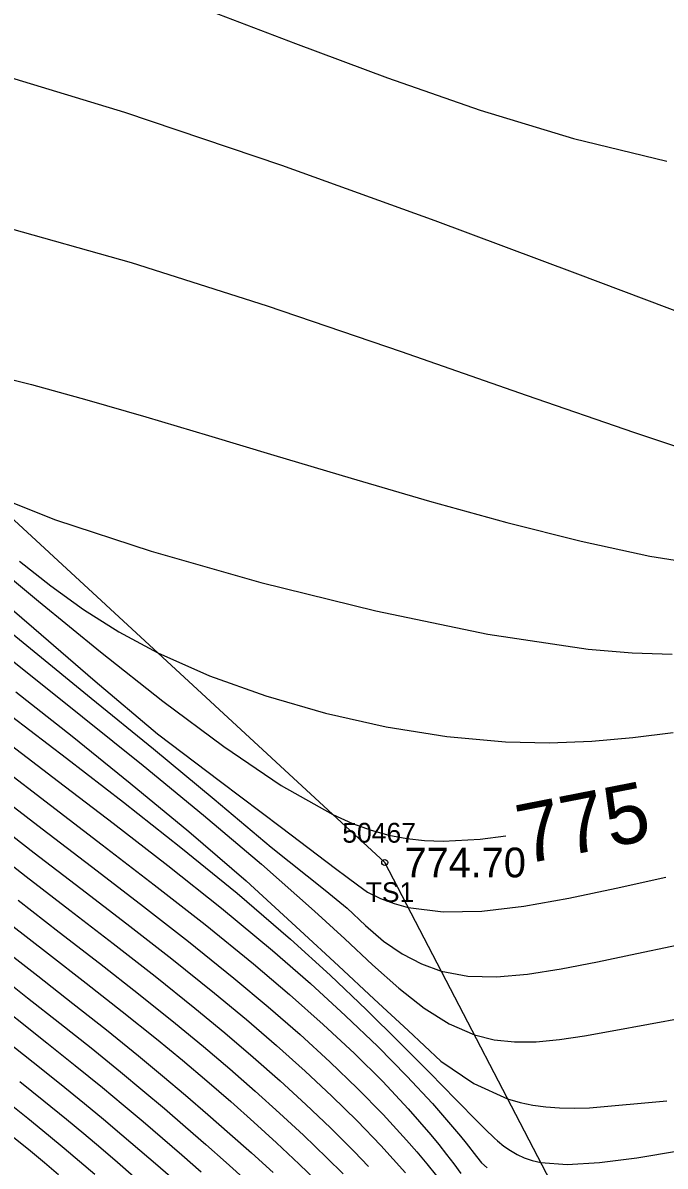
# Model space of a CAD drawing. Extents: x 1378535 to 1380697, y 997729 to 1000024.
# Drawn here: x 1379418.1 to 1379450.5, y 999237.7 to 999295.4 of the extents above; entities that cross this region are included whole.
import ezdxf

# ---------------------------------------------------------------- set-up
doc = ezdxf.new("R2010")
doc.units = 0
for name, color, linetype in [('RD_DTM_BkLn2', 7, 'Continuous'), ('RD_DTM_BkLn_txCode', 7, 'Continuous'), ('RD_DTM_Major1', 7, 'Continuous'), ('RD_DTM_Major1_Lbl', 7, 'Continuous'), ('RD_DTM_Minor1', 7, 'Continuous'), ('RD_EX_TX_Misc_ELEV', 7, 'Continuous'), ('RD_SMD_Locator', 7, 'Continuous')]:
    doc.layers.add(name, color=color, linetype=linetype)

msp = doc.modelspace()

# ---------------------------------------------------------------- linework, layer by layer
at = {"layer": 'RD_DTM_BkLn2'}
msp.add_lwpolyline([(1379494.504, 999194.125), (1379456.694, 999214.003), (1379436.374, 999253.04), (1379388.122, 999297.569), (1379349.799, 999331.884), (1379305.784, 999362.026), (1379275.226, 999386.673), (1379224.721, 999421.459), (1379183.395, 999457.982)], dxfattribs=at)
at = {"layer": 'RD_DTM_Major1'}
for points in [[(1379405.462, 999295.519), (1379408.671, 999294.941), (1379415.568, 999293.24), (1379423.221, 999290.92), (1379431.156, 999288.237), (1379438.9, 999285.447), (1379445.979, 999282.807), (1379451.919, 999280.573)], [(1379415.911, 999268.694), (1379418.884, 999266.229), (1379422.005, 999263.679), (1379425.162, 999261.185), (1379428.247, 999258.889), (1379431.147, 999256.933), (1379433.754, 999255.458), (1379434.744, 999255.011), (1379435.682, 999254.665), (1379436.59, 999254.413), (1379437.486, 999254.244), (1379438.392, 999254.15), (1379439.327, 999254.121), (1379441.196, 999254.215), (1379442.494, 999254.379)], [(1379417.518, 999260.429), (1379420.297, 999258.303), (1379423.179, 999256.082), (1379426.08, 999253.798), (1379428.918, 999251.485), (1379431.612, 999249.176), (1379433.613, 999247.358), (1379435.459, 999245.602), (1379437.141, 999243.943), (1379438.648, 999242.418), (1379439.972, 999241.066), (1379441.102, 999239.922), (1379441.275, 999239.749), (1379441.444, 999239.584), (1379441.608, 999239.425), (1379441.768, 999239.274), (1379441.925, 999239.13), (1379442.08, 999238.993), (1379442.402, 999238.726), (1379442.727, 999238.491), (1379443.065, 999238.289), (1379443.426, 999238.121), (1379443.821, 999237.987), (1379444.261, 999237.889), (1379445.59, 999237.794), (1379447.221, 999237.887), (1379449.111, 999238.13), (1379451.22, 999238.487)], [(1379416.045, 999254.041), (1379418.255, 999252.331), (1379420.471, 999250.629), (1379422.657, 999248.945), (1379424.774, 999247.293), (1379426.786, 999245.684), (1379428.3, 999244.435), (1379429.731, 999243.214), (1379431.09, 999242.013), (1379432.386, 999240.823), (1379433.627, 999239.637), (1379434.823, 999238.447), (1379435.553, 999237.695)], [(1379427.093, 999237.408), (1379426.125, 999238.257), (1379425.154, 999239.1), (1379424.17, 999239.944), (1379423.161, 999240.796), (1379422.114, 999241.663), (1379420.739, 999242.775), (1379419.293, 999243.926), (1379416.201, 999246.37)]]:
    msp.add_lwpolyline(points, dxfattribs=at)
at = {"layer": 'RD_DTM_Minor1'}
for points in [[(1379427.266, 999296.141), (1379431.859, 999294.389), (1379436.508, 999292.651), (1379441.198, 999291.02), (1379445.912, 999289.589), (1379450.634, 999288.449)], [(1379416.981, 999285.176), (1379423.56, 999283.327), (1379430.427, 999281.145), (1379437.207, 999278.845), (1379443.524, 999276.638), (1379449.003, 999274.74), (1379451.223, 999274.001)], [(1379415.965, 999277.81), (1379418.532, 999277.165), (1379421.319, 999276.4), (1379424.304, 999275.538), (1379427.464, 999274.599), (1379430.776, 999273.603), (1379434.68, 999272.435), (1379438.641, 999271.282), (1379442.55, 999270.203), (1379446.297, 999269.259), (1379449.773, 999268.508), (1379452.868, 999268.012)], [(1379416.05, 999271.796), (1379419.747, 999270.34), (1379424.576, 999268.757), (1379430.11, 999267.178), (1379435.92, 999265.74), (1379441.579, 999264.574), (1379446.659, 999263.815), (1379448.887, 999263.623), (1379450.898, 999263.549)], [(1379417.915, 999268.248), (1379419.496, 999266.998), (1379421.156, 999265.806), (1379422.942, 999264.68), (1379424.902, 999263.627), (1379427.521, 999262.47), (1379430.375, 999261.448), (1379433.381, 999260.582), (1379436.455, 999259.894), (1379439.516, 999259.405), (1379442.479, 999259.135), (1379444.705, 999259.087), (1379446.842, 999259.165), (1379448.913, 999259.347), (1379450.944, 999259.607)], [(1379415.706, 999267.381), (1379418.636, 999264.866), (1379421.738, 999262.201), (1379424.892, 999259.529), (1379428.069, 999257.132), (1379431.157, 999254.804), (1379433.895, 999252.738), (1379434.47, 999252.305), (1379435.001, 999251.905), (1379435.503, 999251.536), (1379436.169, 999251.223), (1379436.849, 999250.968), (1379437.554, 999250.773), (1379439.32, 999250.542), (1379441.274, 999250.579), (1379443.397, 999250.827), (1379445.67, 999251.233), (1379448.072, 999251.742), (1379450.585, 999252.298)], [(1379415.603, 999266.174), (1379418.476, 999263.84), (1379421.546, 999261.339), (1379424.683, 999258.769), (1379427.758, 999256.229), (1379430.643, 999253.817), (1379433.373, 999251.639), (1379434.48, 999250.729), (1379435.409, 999249.864), (1379436.306, 999249.066), (1379437.262, 999248.426), (1379438.227, 999247.917), (1379439.231, 999247.552), (1379440.572, 999247.307), (1379442.025, 999247.27), (1379443.597, 999247.403), (1379445.297, 999247.668), (1379447.131, 999248.027), (1379449.107, 999248.444), (1379452.66, 999249.179)], [(1379415.371, 999264.96), (1379418.137, 999262.764), (1379421.106, 999260.401), (1379424.17, 999257.934), (1379427.218, 999255.431), (1379430.14, 999252.956), (1379432.826, 999250.576), (1379434.358, 999249.184), (1379435.762, 999247.876), (1379437.089, 999246.688), (1379438.373, 999245.685), (1379439.636, 999244.887), (1379440.907, 999244.331), (1379441.9, 999244.085), (1379442.934, 999243.98), (1379444.028, 999243.993), (1379445.201, 999244.104), (1379446.475, 999244.292), (1379447.868, 999244.535), (1379451.539, 999245.221)], [(1379417.74, 999261.654), (1379420.576, 999259.412), (1379423.518, 999257.047), (1379426.479, 999254.598), (1379429.371, 999252.105), (1379432.11, 999249.607), (1379434.038, 999247.82), (1379435.84, 999246.142), (1379437.553, 999244.55), (1379439.212, 999243.004), (1379440.886, 999241.884), (1379442.584, 999241.11), (1379443.213, 999240.925), (1379443.857, 999240.79), (1379444.522, 999240.698), (1379445.215, 999240.647), (1379445.945, 999240.632), (1379446.718, 999240.647), (1379450.632, 999241.003)], [(1379417.221, 999259.161), (1379419.891, 999257.127), (1379422.646, 999255.024), (1379425.414, 999252.882), (1379428.122, 999250.73), (1379430.698, 999248.598), (1379432.619, 999246.929), (1379434.398, 999245.306), (1379436.027, 999243.744), (1379437.496, 999242.259), (1379438.793, 999240.865), (1379439.909, 999239.576), (1379440.203, 999239.218), (1379440.483, 999238.869), (1379441.011, 999238.199), (1379441.268, 999237.88), (1379441.551, 999237.622)], [(1379416.925, 999257.884), (1379419.482, 999255.934), (1379422.105, 999253.937), (1379424.73, 999251.919), (1379427.296, 999249.905), (1379429.739, 999247.922), (1379431.567, 999246.373), (1379433.269, 999244.864), (1379434.841, 999243.398), (1379436.275, 999241.978), (1379437.567, 999240.608), (1379438.709, 999239.292), (1379439.113, 999238.795), (1379439.497, 999238.304), (1379439.867, 999237.819), (1379440.227, 999237.336)], [(1379416.629, 999256.603), (1379419.07, 999254.733), (1379421.556, 999252.837), (1379424.035, 999250.934), (1379426.452, 999249.047), (1379428.753, 999247.196), (1379430.479, 999245.756), (1379432.097, 999244.35), (1379433.606, 999242.976), (1379435.006, 999241.633), (1379436.298, 999240.317), (1379437.481, 999239.027), (1379438.002, 999238.426), (1379438.505, 999237.826), (1379438.996, 999237.223)], [(1379416.337, 999255.321), (1379418.662, 999253.532), (1379421.013, 999251.733), (1379423.345, 999249.941), (1379425.611, 999248.173), (1379427.768, 999246.447), (1379429.388, 999245.105), (1379430.914, 999243.794), (1379432.35, 999242.509), (1379433.702, 999241.242), (1379434.975, 999239.99), (1379436.173, 999238.745), (1379436.803, 999238.061), (1379437.42, 999237.371)], [(1379417.847, 999251.134), (1379419.929, 999249.527), (1379421.969, 999247.949), (1379423.939, 999246.409), (1379425.809, 999244.914), (1379427.216, 999243.754), (1379428.554, 999242.619), (1379429.833, 999241.499), (1379431.066, 999240.385), (1379432.265, 999239.267), (1379433.444, 999238.135), (1379434.267, 999237.327)], [(1379417.437, 999249.94), (1379419.387, 999248.428), (1379421.286, 999246.954), (1379423.113, 999245.523), (1379424.844, 999244.137), (1379426.149, 999243.063), (1379427.393, 999242.011), (1379428.591, 999240.971), (1379429.756, 999239.931), (1379430.903, 999238.882), (1379432.046, 999237.813), (1379432.946, 999236.957)], [(1379417.028, 999248.737), (1379418.853, 999247.309), (1379420.621, 999245.924), (1379422.319, 999244.583), (1379423.929, 999243.284), (1379425.147, 999242.276), (1379426.314, 999241.288), (1379427.442, 999240.314), (1379428.545, 999239.345), (1379429.637, 999238.374), (1379430.731, 999237.394)], [(1379416.619, 999247.549), (1379418.321, 999246.211), (1379419.962, 999244.921), (1379421.533, 999243.674), (1379423.025, 999242.469), (1379424.157, 999241.532), (1379425.245, 999240.612), (1379426.301, 999239.702), (1379427.337, 999238.797), (1379428.365, 999237.889), (1379429.398, 999236.971)], [(1379425.82, 999236.928), (1379424.913, 999237.719), (1379424.008, 999238.501), (1379423.095, 999239.281), (1379422.164, 999240.065), (1379421.201, 999240.861), (1379419.942, 999241.882), (1379418.618, 999242.94), (1379417.229, 999244.042)], [(1379423.705, 999237.177), (1379422.866, 999237.898), (1379422.024, 999238.615), (1379421.169, 999239.334), (1379420.289, 999240.061), (1379419.142, 999240.993), (1379417.938, 999241.959)], [(1379421.73, 999237.292), (1379420.958, 999237.947), (1379420.177, 999238.602), (1379419.378, 999239.263), (1379418.34, 999240.108), (1379417.251, 999240.985)], [(1379419.897, 999237.277), (1379419.189, 999237.869), (1379418.468, 999238.466), (1379417.536, 999239.227)]]:
    msp.add_lwpolyline(points, dxfattribs=at)
at = {"layer": 'RD_SMD_Locator'}
msp.add_circle((1379436.374, 999253.04), 0.15, dxfattribs=at)

# ---------------------------------------------------------------- texts
at = {"layer": 'RD_DTM_BkLn_txCode'}
for s, p in [('50467', (1379434.232, 999254.04)), ('TS1', (1379435.413, 999251.04))]:
    msp.add_text(s, height=1, dxfattribs=at).set_placement(p)
at = {"layer": 'RD_DTM_Major1_Lbl'}
msp.add_text('775', height=3, rotation=11.09332, dxfattribs=at).set_placement((1379443.388, 999252.942))
at = {"layer": 'RD_EX_TX_Misc_ELEV'}
msp.add_text('774.70', height=1.5, dxfattribs=at).set_placement((1379437.374, 999252.29))

doc.saveas('drawing.dxf')
